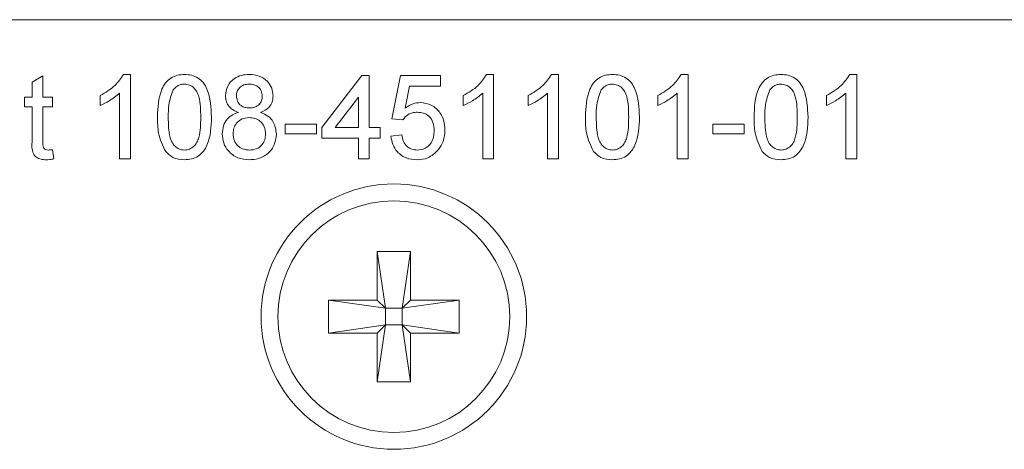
# Model space of a CAD drawing. Header units: millimetres. Extents: x 0 to 1118, y 0 to 864.
# Tile 303 of 372: x 790.28 to 796.12, y 701.89 to 704.44. Entities that reach past the tile are written whole.
import ezdxf

# ---------------------------------------------------------------- set-up
doc = ezdxf.new("R2010")
doc.units = ezdxf.units.MM

msp = doc.modelspace()

# ---------------------------------------------------------------- linework, layer by layer
at = {"color": 7, "linetype": 'Continuous', "lineweight": 15}
for p, q in [((783.1894, 704.4379), (819.4394, 704.4379)), ((790.3561, 704.0672), (790.4202, 704.1037)), ((790.4202, 704.1037), (790.4202, 703.9783)), ((790.8982, 704.1129), (790.9394, 704.1129)), ((790.9394, 704.1129), (790.9394, 703.6129)), ((792.0741, 703.7988), (792.3112, 704.1065)), ((792.3112, 704.1065), (792.3561, 704.1065)), ((792.3561, 704.1065), (792.3561, 703.7988)), ((792.4907, 703.8501), (792.542, 704.1065)), ((792.542, 704.1065), (792.7792, 704.1065)), ((792.7792, 704.1065), (792.7792, 704.0424)), ((793.052, 704.1129), (793.0933, 704.1129)), ((793.0933, 704.1129), (793.0933, 703.6129)), ((793.4366, 704.1129), (793.4779, 704.1129)), ((793.4779, 704.1129), (793.4779, 703.6129)), ((794.2059, 704.1129), (794.2471, 704.1129)), ((794.2471, 704.1129), (794.2471, 703.6129)), ((795.2059, 704.1129), (795.2471, 704.1129)), ((795.2471, 704.1129), (795.2471, 703.6129)), ((790.3561, 703.9783), (790.3561, 704.0672)), ((792.5944, 704.0424), (792.569, 703.9129)), ((792.7792, 704.0424), (792.5944, 704.0424)), ((790.76, 703.9288), (790.76, 703.9879)), ((790.8753, 703.6129), (790.8753, 704.0025)), ((792.9138, 703.9288), (792.9138, 703.9879)), ((793.0292, 703.6129), (793.0292, 704.0025)), ((793.2984, 703.9288), (793.2984, 703.9879)), ((793.4138, 703.6129), (793.4138, 704.0025)), ((794.0676, 703.9288), (794.0676, 703.9879)), ((794.183, 703.6129), (794.183, 704.0025)), ((795.0676, 703.9288), (795.0676, 703.9879)), ((795.183, 703.6129), (795.183, 704.0025)), ((790.3112, 703.9206), (790.3112, 703.9783)), ((790.3112, 703.9783), (790.3561, 703.9783)), ((790.4202, 703.9783), (790.4779, 703.9783)), ((790.4779, 703.9783), (790.4779, 703.9206)), ((792.292, 703.9789), (792.1532, 703.7988)), ((792.292, 703.7988), (792.292, 703.9789)), ((790.3561, 703.9206), (790.3112, 703.9206)), ((790.3561, 703.7155), (790.3561, 703.9206)), ((790.4779, 703.9206), (790.4202, 703.9206)), ((790.4202, 703.9206), (790.4202, 703.7132)), ((791.8561, 703.818), (792.042, 703.818)), ((791.8561, 703.7603), (791.8561, 703.818)), ((792.042, 703.818), (792.042, 703.7603)), ((792.5548, 703.8437), (792.4907, 703.8501)), ((794.3946, 703.818), (794.5805, 703.818)), ((794.3946, 703.7603), (794.3946, 703.818)), ((794.5805, 703.818), (794.5805, 703.7603)), ((792.042, 703.7603), (791.8561, 703.7603)), ((792.0741, 703.7347), (792.0741, 703.7988)), ((792.1532, 703.7988), (792.292, 703.7988)), ((792.3561, 703.7988), (792.4202, 703.7988)), ((792.4202, 703.7988), (792.4202, 703.7347)), ((792.4843, 703.7475), (792.5484, 703.7539)), ((794.5805, 703.7603), (794.3946, 703.7603)), ((792.292, 703.7347), (792.0741, 703.7347)), ((792.292, 703.6129), (792.292, 703.7347)), ((792.4202, 703.7347), (792.3561, 703.7347)), ((792.3561, 703.7347), (792.3561, 703.6129)), ((790.4779, 703.6658), (790.4843, 703.612)), ((790.9394, 703.6129), (790.8753, 703.6129)), ((792.3561, 703.6129), (792.292, 703.6129)), ((793.0933, 703.6129), (793.0292, 703.6129)), ((793.4779, 703.6129), (793.4138, 703.6129)), ((794.2471, 703.6129), (794.183, 703.6129)), ((795.2471, 703.6129), (795.183, 703.6129)), ((792.4032, 703.0629), (792.6007, 703.0629)), ((792.4032, 702.7741), (792.4032, 703.0629)), ((792.4032, 703.0629), (792.4526, 702.7248)), ((792.6007, 703.0629), (792.5513, 702.7248)), ((792.6007, 703.0629), (792.6007, 702.7741)), ((792.1144, 702.5766), (792.1144, 702.7741)), ((792.1144, 702.7741), (792.4526, 702.7248)), ((792.1144, 702.7741), (792.4032, 702.7741)), ((792.4526, 702.7248), (792.4032, 702.7741)), ((792.8894, 702.7741), (792.5513, 702.7248)), ((792.6007, 702.7741), (792.5513, 702.7248)), ((792.6007, 702.7741), (792.8894, 702.7741)), ((792.8894, 702.7741), (792.8894, 702.5766)), ((792.4526, 702.626), (792.4526, 702.7248)), ((792.4526, 702.7248), (792.5513, 702.7248)), ((792.5513, 702.7248), (792.5513, 702.626)), ((792.1144, 702.5766), (792.4526, 702.626)), ((792.4032, 702.5766), (792.4526, 702.626)), ((792.4032, 702.2879), (792.4526, 702.626)), ((792.5513, 702.626), (792.4526, 702.626)), ((792.6007, 702.2879), (792.5513, 702.626)), ((792.8894, 702.5766), (792.5513, 702.626)), ((792.5513, 702.626), (792.6007, 702.5766)), ((792.4032, 702.5766), (792.1144, 702.5766)), ((792.4032, 702.2879), (792.4032, 702.5766)), ((792.6007, 702.5766), (792.6007, 702.2879)), ((792.8894, 702.5766), (792.6007, 702.5766)), ((792.6007, 702.2879), (792.4032, 702.2879))]:
    msp.add_line(p, q, dxfattribs=at)
for radius in [0.7875, 0.6875]:
    msp.add_circle((792.5019, 702.6754), radius, dxfattribs=at)
for points, knots in [([(790.76, 703.9879), (790.7912, 704.0055), (790.8468, 704.037), (790.8825, 704.0897), (790.8982, 704.1129)], [0, 0, 0, 0, 0.560427, 1, 1, 1, 1]), ([(791.0997, 703.8595), (791.1016, 703.9172), (791.104, 703.9893), (791.1464, 704.0637), (791.1777, 704.0932), (791.2175, 704.1104), (791.2458, 704.112), (791.26, 704.1129)], [0, 0, 0, 0, 0.499149, 0.624522, 0.749597, 0.874674, 1, 1, 1, 1]), ([(791.26, 704.1129), (791.2741, 704.112), (791.3024, 704.1101), (791.3422, 704.0932), (791.3742, 704.0642), (791.4136, 703.9882), (791.4173, 703.9166), (791.4202, 703.8595)], [0, 0, 0, 0, 0.125373, 0.250644, 0.375698, 0.501113, 1, 1, 1, 1]), ([(791.5035, 703.9868), (791.506, 704.0066), (791.5111, 704.0462), (791.5505, 704.0885), (791.5971, 704.1102), (791.6282, 704.112), (791.6438, 704.1129)], [0, 0, 0, 0, 0.279271, 0.558676, 0.779074, 1, 1, 1, 1]), ([(791.6438, 704.1129), (791.6638, 704.1113), (791.7039, 704.1083), (791.7514, 704.0758), (791.781, 704.0324), (791.7841, 704.0009), (791.7856, 703.9852)], [0, 0, 0, 0, 0.280348, 0.559692, 0.779821, 1, 1, 1, 1]), ([(792.9138, 703.9879), (792.945, 704.0055), (793.0007, 704.037), (793.0363, 704.0897), (793.052, 704.1129)], [0, 0, 0, 0, 0.560427, 1, 1, 1, 1]), ([(793.2984, 703.9879), (793.3296, 704.0055), (793.3853, 704.037), (793.421, 704.0897), (793.4366, 704.1129)], [0, 0, 0, 0, 0.560427, 1, 1, 1, 1]), ([(793.6382, 703.8595), (793.6401, 703.9172), (793.6425, 703.9893), (793.6849, 704.0637), (793.7161, 704.0932), (793.756, 704.1104), (793.7843, 704.112), (793.7984, 704.1129)], [0, 0, 0, 0, 0.499149, 0.624522, 0.749597, 0.874674, 1, 1, 1, 1]), ([(793.7984, 704.1129), (793.8126, 704.112), (793.8409, 704.1101), (793.8806, 704.0932), (793.9126, 704.0642), (793.9521, 703.9882), (793.9557, 703.9166), (793.9587, 703.8595)], [0, 0, 0, 0, 0.125373, 0.250644, 0.375698, 0.501113, 1, 1, 1, 1]), ([(794.0676, 703.9879), (794.0988, 704.0055), (794.1545, 704.037), (794.1902, 704.0897), (794.2059, 704.1129)], [0, 0, 0, 0, 0.560427, 1, 1, 1, 1]), ([(794.6382, 703.8595), (794.6401, 703.9172), (794.6425, 703.9893), (794.6849, 704.0637), (794.7161, 704.0932), (794.756, 704.1104), (794.7843, 704.112), (794.7984, 704.1129)], [0, 0, 0, 0, 0.499149, 0.624522, 0.749597, 0.874674, 1, 1, 1, 1]), ([(794.7984, 704.1129), (794.8126, 704.112), (794.8409, 704.1101), (794.8806, 704.0932), (794.9126, 704.0642), (794.9521, 703.9882), (794.9557, 703.9166), (794.9587, 703.8595)], [0, 0, 0, 0, 0.125373, 0.250644, 0.375698, 0.501113, 1, 1, 1, 1]), ([(795.0676, 703.9879), (795.0988, 704.0055), (795.1545, 704.037), (795.1902, 704.0897), (795.2059, 704.1129)], [0, 0, 0, 0, 0.560427, 1, 1, 1, 1]), ([(791.2593, 704.0552), (791.252, 704.0547), (791.2375, 704.0538), (791.2131, 704.0434), (791.2005, 704.0295), (791.1927, 704.0209)], [0, 0, 0, 0, 0.280453, 0.560688, 1, 1, 1, 1]), ([(791.3561, 703.8597), (791.3557, 703.9007), (791.3551, 703.9519), (791.335, 704.0102), (791.3159, 704.0344), (791.2899, 704.0523), (791.2695, 704.0542), (791.2593, 704.0552)], [0, 0, 0, 0, 0.5003519, 0.6255292, 0.7505162, 0.8752553, 1, 1, 1, 1]), ([(791.6446, 704.0552), (791.6337, 704.0545), (791.612, 704.0531), (791.586, 704.0358), (791.5702, 704.012), (791.5685, 703.995), (791.5676, 703.9865)], [0, 0, 0, 0, 0.280365, 0.559367, 0.779701, 1, 1, 1, 1]), ([(791.7215, 703.9835), (791.7202, 703.9946), (791.7176, 704.0167), (791.6968, 704.0414), (791.6706, 704.0537), (791.6533, 704.0547), (791.6446, 704.0552)], [0, 0, 0, 0, 0.279693, 0.559145, 0.779317, 1, 1, 1, 1]), ([(793.7977, 704.0552), (793.7905, 704.0547), (793.776, 704.0538), (793.7515, 704.0434), (793.7389, 704.0295), (793.7312, 704.0209)], [0, 0, 0, 0, 0.280453, 0.560688, 1, 1, 1, 1]), ([(793.8946, 703.8597), (793.8941, 703.9007), (793.8936, 703.9519), (793.8734, 704.0102), (793.8543, 704.0344), (793.8284, 704.0523), (793.8079, 704.0542), (793.7977, 704.0552)], [0, 0, 0, 0, 0.500352, 0.625529, 0.750516, 0.875255, 1, 1, 1, 1]), ([(794.7977, 704.0552), (794.7905, 704.0547), (794.776, 704.0538), (794.7515, 704.0434), (794.7389, 704.0295), (794.7312, 704.0209)], [0, 0, 0, 0, 0.280453, 0.560688, 1, 1, 1, 1]), ([(794.8946, 703.8597), (794.8941, 703.9007), (794.8936, 703.9519), (794.8734, 704.0102), (794.8543, 704.0344), (794.8284, 704.0523), (794.8079, 704.0542), (794.7977, 704.0552)], [0, 0, 0, 0, 0.500352, 0.625529, 0.750516, 0.875255, 1, 1, 1, 1]), ([(790.8753, 704.0025), (790.8555, 703.986), (790.8201, 703.9565), (790.7784, 703.9373), (790.76, 703.9288)], [0, 0, 0, 0, 0.5596859, 1, 1, 1, 1]), ([(791.1927, 704.0209), (791.1823, 703.9918), (791.1636, 703.9395), (791.1638, 703.8841), (791.1638, 703.8597)], [0, 0, 0, 0, 0.558059, 1, 1, 1, 1]), ([(791.5793, 703.8871), (791.5676, 703.892), (791.5444, 703.9017), (791.5189, 703.9271), (791.5054, 703.9571), (791.5042, 703.9769), (791.5035, 703.9868)], [0, 0, 0, 0, 0.28031, 0.559637, 0.779691, 1, 1, 1, 1]), ([(791.5676, 703.9865), (791.5688, 703.9752), (791.571, 703.9528), (791.592, 703.9274), (791.6187, 703.9155), (791.6364, 703.9146), (791.6452, 703.9142)], [0, 0, 0, 0, 0.279936, 0.558845, 0.779075, 1, 1, 1, 1]), ([(791.6452, 703.9142), (791.6561, 703.9148), (791.6779, 703.9162), (791.704, 703.9336), (791.7192, 703.9578), (791.7207, 703.9749), (791.7215, 703.9835)], [0, 0, 0, 0, 0.280478, 0.559259, 0.779576, 1, 1, 1, 1]), ([(791.7856, 703.9852), (791.7845, 703.9729), (791.7824, 703.9482), (791.7582, 703.9093), (791.7292, 703.8955), (791.7115, 703.8871)], [0, 0, 0, 0, 0.280612, 0.560833, 1, 1, 1, 1]), ([(793.0292, 704.0025), (793.0094, 703.986), (792.974, 703.9565), (792.9322, 703.9373), (792.9138, 703.9288)], [0, 0, 0, 0, 0.559686, 1, 1, 1, 1]), ([(793.4138, 704.0025), (793.394, 703.986), (793.3586, 703.9565), (793.3168, 703.9373), (793.2984, 703.9288)], [0, 0, 0, 0, 0.559686, 1, 1, 1, 1]), ([(793.7312, 704.0209), (793.7208, 703.9918), (793.7021, 703.9395), (793.7022, 703.8841), (793.7023, 703.8597)], [0, 0, 0, 0, 0.558059, 1, 1, 1, 1]), ([(794.183, 704.0025), (794.1632, 703.986), (794.1278, 703.9565), (794.086, 703.9373), (794.0676, 703.9288)], [0, 0, 0, 0, 0.559686, 1, 1, 1, 1]), ([(794.7312, 704.0209), (794.7208, 703.9918), (794.7021, 703.9395), (794.7022, 703.8841), (794.7023, 703.8597)], [0, 0, 0, 0, 0.558059, 1, 1, 1, 1]), ([(795.183, 704.0025), (795.1632, 703.986), (795.1278, 703.9565), (795.086, 703.9373), (795.0676, 703.9288)], [0, 0, 0, 0, 0.559686, 1, 1, 1, 1]), ([(792.569, 703.9129), (792.5841, 703.9233), (792.6112, 703.9419), (792.6438, 703.9449), (792.6581, 703.9462)], [0, 0, 0, 0, 0.559939, 1, 1, 1, 1]), ([(792.6581, 703.9462), (792.681, 703.9432), (792.7268, 703.9373), (792.7752, 703.8916), (792.8013, 703.8383), (792.8037, 703.8023), (792.8048, 703.7844)], [0, 0, 0, 0, 0.2791704, 0.5587975, 0.7791691, 1, 1, 1, 1]), ([(791.4843, 703.7601), (791.4855, 703.7762), (791.4877, 703.8085), (791.5107, 703.8485), (791.5432, 703.8751), (791.5672, 703.8831), (791.5793, 703.8871)], [0, 0, 0, 0, 0.2801868, 0.5594692, 0.7795481, 1, 1, 1, 1]), ([(791.7115, 703.8871), (791.7263, 703.881), (791.7559, 703.8689), (791.7962, 703.8251), (791.8016, 703.7837), (791.8048, 703.7584)], [0, 0, 0, 0, 0.281226, 0.561787, 1, 1, 1, 1]), ([(792.6404, 703.8885), (792.6309, 703.8881), (792.6121, 703.8871), (792.5801, 703.874), (792.5644, 703.8552), (792.5548, 703.8437)], [0, 0, 0, 0, 0.280925, 0.561161, 1, 1, 1, 1]), ([(792.7407, 703.7806), (792.7397, 703.7962), (792.7377, 703.8276), (792.714, 703.8667), (792.6773, 703.8863), (792.6527, 703.8878), (792.6404, 703.8885)], [0, 0, 0, 0, 0.280653, 0.559595, 0.77929, 1, 1, 1, 1]), ([(791.1483, 703.6547), (791.1312, 703.691), (791.1007, 703.7561), (791.1, 703.8278), (791.0997, 703.8595)], [0, 0, 0, 0, 0.557973, 1, 1, 1, 1]), ([(791.1638, 703.8597), (791.1643, 703.8189), (791.165, 703.7678), (791.1844, 703.7094), (791.2039, 703.6856), (791.2293, 703.6673), (791.2498, 703.6652), (791.26, 703.6642)], [0, 0, 0, 0, 0.500363, 0.625568, 0.750538, 0.875304, 1, 1, 1, 1]), ([(791.26, 703.6642), (791.2701, 703.6653), (791.2905, 703.6675), (791.3161, 703.6855), (791.3354, 703.7095), (791.355, 703.7678), (791.3556, 703.8188), (791.3561, 703.8597)], [0, 0, 0, 0, 0.124656, 0.24942, 0.374387, 0.49959, 1, 1, 1, 1]), ([(791.4202, 703.8595), (791.4182, 703.8019), (791.4158, 703.7298), (791.3735, 703.6555), (791.3422, 703.6259), (791.3024, 703.6089), (791.2741, 703.6073), (791.26, 703.6065)], [0, 0, 0, 0, 0.499115, 0.624458, 0.749554, 0.874658, 1, 1, 1, 1]), ([(791.6432, 703.8565), (791.6289, 703.8553), (791.6005, 703.853), (791.5684, 703.8272), (791.5509, 703.7947), (791.5492, 703.7724), (791.5484, 703.7613)], [0, 0, 0, 0, 0.280111, 0.558976, 0.779307, 1, 1, 1, 1]), ([(791.7407, 703.7593), (791.7393, 703.7739), (791.7366, 703.8029), (791.7109, 703.8363), (791.6774, 703.8542), (791.6546, 703.8557), (791.6432, 703.8565)], [0, 0, 0, 0, 0.2799701, 0.5593156, 0.7793492, 1, 1, 1, 1]), ([(793.6867, 703.6547), (793.6697, 703.691), (793.6391, 703.7561), (793.6385, 703.8278), (793.6382, 703.8595)], [0, 0, 0, 0, 0.557973, 1, 1, 1, 1]), ([(793.7023, 703.8597), (793.7028, 703.8189), (793.7034, 703.7678), (793.7229, 703.7094), (793.7423, 703.6856), (793.7678, 703.6673), (793.7882, 703.6652), (793.7984, 703.6642)], [0, 0, 0, 0, 0.5003629, 0.6255677, 0.7505383, 0.8753036, 1, 1, 1, 1]), ([(793.7984, 703.6642), (793.8086, 703.6653), (793.829, 703.6675), (793.8546, 703.6855), (793.8739, 703.7095), (793.8935, 703.7678), (793.8941, 703.8188), (793.8946, 703.8597)], [0, 0, 0, 0, 0.124656, 0.24942, 0.374387, 0.49959, 1, 1, 1, 1]), ([(793.9587, 703.8595), (793.9567, 703.8019), (793.9542, 703.7298), (793.9119, 703.6555), (793.8807, 703.6259), (793.8409, 703.6089), (793.8126, 703.6073), (793.7984, 703.6065)], [0, 0, 0, 0, 0.499115, 0.624458, 0.749554, 0.874658, 1, 1, 1, 1]), ([(794.6867, 703.6547), (794.6697, 703.691), (794.6391, 703.7561), (794.6385, 703.8278), (794.6382, 703.8595)], [0, 0, 0, 0, 0.557973, 1, 1, 1, 1]), ([(794.7023, 703.8597), (794.7028, 703.8189), (794.7034, 703.7678), (794.7229, 703.7094), (794.7423, 703.6856), (794.7678, 703.6673), (794.7882, 703.6652), (794.7984, 703.6642)], [0, 0, 0, 0, 0.5003629, 0.6255677, 0.7505383, 0.8753036, 1, 1, 1, 1]), ([(794.7984, 703.6642), (794.8086, 703.6653), (794.829, 703.6675), (794.8546, 703.6855), (794.8739, 703.7095), (794.8935, 703.7678), (794.8941, 703.8188), (794.8946, 703.8597)], [0, 0, 0, 0, 0.124656, 0.24942, 0.374387, 0.49959, 1, 1, 1, 1]), ([(794.9587, 703.8595), (794.9567, 703.8019), (794.9542, 703.7298), (794.9119, 703.6555), (794.8807, 703.6259), (794.8409, 703.6089), (794.8126, 703.6073), (794.7984, 703.6065)], [0, 0, 0, 0, 0.499115, 0.624458, 0.749554, 0.874658, 1, 1, 1, 1]), ([(791.6446, 703.6065), (791.6212, 703.6085), (791.5744, 703.6125), (791.5204, 703.6528), (791.4889, 703.7051), (791.4858, 703.7418), (791.4843, 703.7601)], [0, 0, 0, 0, 0.280131, 0.559335, 0.779523, 1, 1, 1, 1]), ([(791.5484, 703.7613), (791.5497, 703.7468), (791.5523, 703.718), (791.5771, 703.6838), (791.6112, 703.6674), (791.6338, 703.6652), (791.6451, 703.6642)], [0, 0, 0, 0, 0.280552, 0.558516, 0.77917, 1, 1, 1, 1]), ([(791.8048, 703.7584), (791.8022, 703.7352), (791.7968, 703.6888), (791.7529, 703.6377), (791.6992, 703.61), (791.6628, 703.6076), (791.6446, 703.6065)], [0, 0, 0, 0, 0.279532, 0.559025, 0.779261, 1, 1, 1, 1]), ([(791.6451, 703.6642), (791.6594, 703.6653), (791.688, 703.6675), (791.7207, 703.693), (791.7383, 703.7258), (791.7399, 703.7481), (791.7407, 703.7593)], [0, 0, 0, 0, 0.280192, 0.559073, 0.779305, 1, 1, 1, 1]), ([(792.5484, 703.7539), (792.5511, 703.7409), (792.5564, 703.7149), (792.5779, 703.6832), (792.6087, 703.6663), (792.6296, 703.6649), (792.6401, 703.6642)], [0, 0, 0, 0, 0.280714, 0.559926, 0.779622, 1, 1, 1, 1]), ([(792.6401, 703.6642), (792.6565, 703.6659), (792.6892, 703.6693), (792.7231, 703.7032), (792.7387, 703.7423), (792.74, 703.7678), (792.7407, 703.7806)], [0, 0, 0, 0, 0.2795388, 0.5582516, 0.7788844, 1, 1, 1, 1]), ([(792.8048, 703.7844), (792.8031, 703.7606), (792.7999, 703.7182), (792.7768, 703.6828), (792.7666, 703.6672)], [0, 0, 0, 0, 0.559726, 1, 1, 1, 1]), ([(790.4391, 703.6065), (790.4291, 703.6068), (790.409, 703.6076), (790.38, 703.6192), (790.3524, 703.6559), (790.3546, 703.6909), (790.3561, 703.7155)], [0, 0, 0, 0, 0.187433, 0.373821, 0.559462, 1, 1, 1, 1]), ([(790.4202, 703.7132), (790.4194, 703.7012), (790.4184, 703.6861), (790.4283, 703.6716), (790.438, 703.6648), (790.4469, 703.6644), (790.4528, 703.6642)], [0, 0, 0, 0, 0.499596, 0.625239, 0.750354, 1, 1, 1, 1]), ([(792.6397, 703.6065), (792.6178, 703.6083), (792.5741, 703.6119), (792.5228, 703.6485), (792.4925, 703.6967), (792.487, 703.7305), (792.4843, 703.7475)], [0, 0, 0, 0, 0.28007, 0.559249, 0.779432, 1, 1, 1, 1]), ([(790.4528, 703.6642), (790.4575, 703.6643), (790.4659, 703.6646), (790.4742, 703.6654), (790.4779, 703.6658)], [0, 0, 0, 0, 0.559965, 1, 1, 1, 1]), ([(791.26, 703.6065), (791.2359, 703.6085), (791.1929, 703.6122), (791.1619, 703.6417), (791.1483, 703.6547)], [0, 0, 0, 0, 0.559716, 1, 1, 1, 1]), ([(792.7666, 703.6672), (792.7467, 703.6474), (792.7111, 703.612), (792.6615, 703.6082), (792.6397, 703.6065)], [0, 0, 0, 0, 0.558485, 1, 1, 1, 1]), ([(793.7984, 703.6065), (793.7744, 703.6085), (793.7314, 703.6122), (793.7004, 703.6417), (793.6867, 703.6547)], [0, 0, 0, 0, 0.559716, 1, 1, 1, 1]), ([(794.7984, 703.6065), (794.7744, 703.6085), (794.7314, 703.6122), (794.7004, 703.6417), (794.6867, 703.6547)], [0, 0, 0, 0, 0.559716, 1, 1, 1, 1]), ([(790.4843, 703.612), (790.476, 703.6103), (790.461, 703.6073), (790.4458, 703.6067), (790.4391, 703.6065)], [0, 0, 0, 0, 0.560078, 1, 1, 1, 1])]:
    msp.add_open_spline(points, degree=3, knots=knots, dxfattribs=at)

doc.saveas('drawing.dxf')
